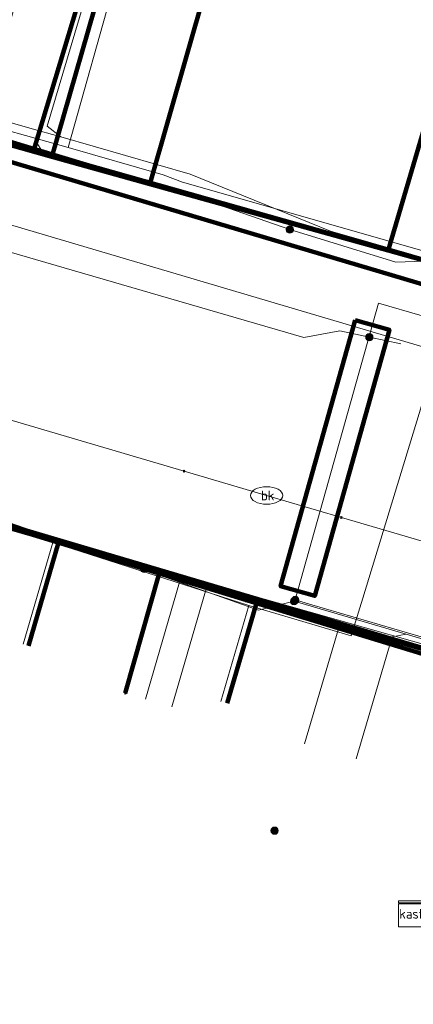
# Model space of a CAD drawing. Extents: x 152558 to 154479, y 462974 to 463683.
# Tile 316 of 638: x 154112 to 154124, y 463025 to 463055. Entities that reach past the tile are written whole.
import ezdxf
from ezdxf.enums import TextEntityAlignment as Align
from ezdxf.lldxf.tags import DXFTag

# ---------------------------------------------------------------- set-up
doc = ezdxf.new("R2010")
doc.units = 0
doc.header["$LTSCALE"] = 0.2
doc.layers.get('0').update_dxf_attribs({"linetype": 'CONTINUOUS'})
for name, color, linetype, lineweight in [('B-RO-KL-DATA_COAXIAAL_17_ZIGGO BV-G', 90, 'KL-DATA-N', 18), ('B-RO-KL-DATA_COAXIAAL_7_ZIGGO BV-G', 90, 'KL-DATA-N', 18), ('B-RO-KL-DATA_DUCT_ZIGGO BV-G', 90, 'CONTINUOUS', 100), ('B-RO-KL-DATA_HULPSTUK_KPN BV-S', 90, 'CONTINUOUS', 25), ('B-RO-KL-DATA_KABELBED_KPN BV-G', 90, 'CONTINUOUS', 100), ('B-RO-KL-DATA_KABELBED_ZIGGO BV-G', 90, 'CONTINUOUS', 100), ('B-RO-KL-DATA_REGGEFIBER OPERATOR BV-G', 90, 'KL-DATA-N', 18), ('B-RO-KL-ET_LS_400 V_STEDIN NETBEHEER BV-G', 190, 'KL-LS-N', 18), ('B-RO-KL-ET_LS_HULPSTUK_STEDIN NETBEHEER BV-S', 190, 'CONTINUOUS', 25), ('B-RO-KL-ET_LS_MANTELBUIS_PVC_125_STEDIN NETBEHEER BV-G', 190, 'CONTINUOUS', 100), ('B-RO-KL-ET_MS_10 KV_STEDIN NETBEHEER BV-G', 130, 'KL-MS-N', 18), ('B-RO-KL-ET_MS_HULPSTUK_STEDIN NETBEHEER BV-S', 130, 'CONTINUOUS', 25), ('B-RO-KL-ET_MS_MANTELBUIS_PVC_125_STEDIN NETBEHEER BV-G', 130, 'CONTINUOUS', 100), ('B-RO-KL-GAS_LD_KOPER_22_0.1 BAR_STEDIN NETBEHEER BV-G', 50, 'KL-GAS-LD-N', 18), ('B-RO-KL-GAS_LD_PE_32_0.1 BAR_STEDIN NETBEHEER BV-G', 50, 'KL-GAS-LD-N', 18), ('B-RO-KL-GAS_LD_PVC_110_0.1 BAR_STEDIN NETBEHEER BV-G', 50, 'KL-GAS-LD-N', 18), ('B-RO-KL-WATER_150_VITENS-G', 170, 'KL-WATER-N', 18), ('B-RO-KL-WATER_HULPSTUK_VITENS-S', 170, 'CONTINUOUS', 25), ('B-RO-KL-WATER_VITENS-S', 170, 'CONTINUOUS', 25)]:
    doc.layers.add(name, color=color, linetype=linetype, lineweight=lineweight)
doc.styles.add('NLCS-ISO', font='NLCS-ISO.ttf')
tags = doc.linetypes.add('KL-DATA-N', pattern='A,4,-1,[101,NLCS.SHX,S=0.5,R=0,X=0,Y=0],-1,4,-1,["D",Standard,S=1,R=0,X=-0.25,Y=-0.5],-1.5', length=12.5).pattern_tags.tags
tags[18] = DXFTag(74, 10)
tags = doc.linetypes.add('KL-GAS-LD-N', pattern='A,4,-1,[69,NLCS.SHX,S=0.5,R=0,X=0,Y=0],-1,4,-1,["L",Standard,S=1,R=0,X=0.25,Y=-0.5],-2', length=13).pattern_tags.tags
tags[18] = DXFTag(74, 10)
tags = doc.linetypes.add('KL-LS-N', pattern='A,4,-1,[103,NLCS.SHX,S=0.75,R=0,X=0,Y=0],-1,4,-1,["L",Standard,S=1,R=0,X=0,Y=-0.5],-2', length=13).pattern_tags.tags
tags[18] = DXFTag(74, 10)
tags = doc.linetypes.add('KL-MS-N', pattern='A,4,-1,[103,NLCS.SHX,S=0.75,R=0,X=0,Y=0],-1,4,-1,["M",Standard,S=1,R=0,X=0,Y=-0.5],-2', length=13).pattern_tags.tags
tags[18] = DXFTag(74, 10)
doc.linetypes.add('KL-WATER-N', pattern='A,7,-0.5,[168,NLCS.SHX,S=0.75,R=0,X=0.75,Y=0],-2', length=9.5)

# ---------------------------------------------------------------- blocks, each defined once
blk = doc.blocks.new('SKL-WTB_HULP_MOF-SO')
at = {"linetype": 'ByBlock', "lineweight": 18}
h = blk.add_hatch(color=0, dxfattribs=at)
h.dxf.hatch_style = 1
h.paths.add_polyline_path([(-0.5625, 0, 1), (0.5625, 0, 1)])
at = {"color": 0, "linetype": 'ByBlock', "lineweight": 18}
blk.add_circle((0, 0), 0.5625, dxfattribs=at)
at = {"color": 0, "linetype": 'ByBlock', "lineweight": 18, "style": 'NLCS-ISO', "flags": 1}
for tag, p in [('TYPE', (1.5, 0)), ('LABEL', (1.5, -1.5)), ('OMSCHRIJVING', (1.5, -3))]:
    blk.add_attdef(tag, p, '', height=1, dxfattribs=at)
blk = doc.blocks.new('SKL-WTB_HULP_KAST-SO')
at = {"color": 0, "linetype": 'ByBlock', "lineweight": 18}
for points in [[(-2, 2), (2, 2), (2, 1.68), (-2, 1.68)], [(-2, 1.52), (2, 1.52), (2, -2), (-2, -2)]]:
    blk.add_lwpolyline(points, close=True, dxfattribs=at)
at = {"color": 0, "linetype": 'ByBlock', "lineweight": 18, "style": 'NLCS-ISO'}
blk.add_text('kast', height=1.5, dxfattribs=at).set_placement((0, 0), align=Align.MIDDLE_CENTER)
at = {"color": 0, "linetype": 'ByBlock', "lineweight": 18, "style": 'NLCS-ISO', "flags": 1}
for tag, p in [('TYPE', (2.5, 0)), ('LABEL', (2.5, -1.5)), ('OMSCHRIJVING', (2.5, -3))]:
    blk.add_attdef(tag, p, '', height=1, dxfattribs=at)
blk = doc.blocks.new('SKL-WATER_BRANDKRAAN_BRANDPUT-SO')
at = {"color": 0, "linetype": 'ByBlock', "lineweight": 18}
blk.add_ellipse((0, 0), major_axis=(2.5, 0), ratio=0.54, dxfattribs=at)
at = {"color": 0, "linetype": 'ByBlock', "lineweight": 18, "style": 'NLCS-ISO'}
blk.add_text('bk', height=1.5, dxfattribs=at).set_placement((0.16, 0), align=Align.MIDDLE_CENTER)
blk = doc.blocks.new('SKL-WTB_HULP_OVERIG-SO')
at = {"color": 0, "linetype": 'ByBlock', "lineweight": 18}
for points in [[(-0.14, 0.14), (0.14, -0.14)], [(0.14, 0.14), (-0.14, -0.14)]]:
    blk.add_lwpolyline(points, dxfattribs=at)
at = {"color": 0, "linetype": 'ByBlock', "lineweight": 18, "style": 'NLCS-ISO', "flags": 1}
for tag, p in [('TYPE', (1.5, 0)), ('LABEL', (1.5, -1.5)), ('OMSCHRIJVING', (1.5, -3))]:
    blk.add_attdef(tag, p, '', height=1, dxfattribs=at)

msp = doc.modelspace()

# ---------------------------------------------------------------- linework, layer by layer
at = {"layer": 'B-RO-KL-DATA_COAXIAAL_17_ZIGGO BV-G', "flags": 128}
for points in [[(154120.958, 462987.819), (154120.001, 462988.092), (154120.028, 462988.188), (154120.055, 462988.284), (154120.083, 462988.38), (154120.138, 462988.573), (154119.942, 462988.629), (154115.31, 462989.247), (154114.779, 462989.398), (154117.263, 462997.747), (154117.277, 462997.795), (154117.353, 462998.048), (154118.486, 463001.854), (154119.86, 463003.272), (154120.988, 463004.21), (154121.556, 463004.721), (154121.981, 463005.428), (154129.22, 463033.412), (154129.153, 463033.787), (154128.861, 463034.161), (154128.4, 463034.481), (154130.728, 463033.802), (154132.44, 463033.303), (154132.972, 463033.148), (154133.217, 463033.077), (154133.554, 463032.979), (154134.362, 463035.752), (154135.133, 463043.855), (154135.128, 463043.856), (154126.108, 463046.44), (154100.207, 463054.123), (154097.399, 463054.694), (154067.442, 463063.942), (154067.032, 463064.437), (154066.649, 463064.812), (154066.348, 463065.256), (154066.14, 463065.75), (154066.035, 463066.276), (154066.035, 463066.813), (154066.141, 463067.338), (154067.908, 463073.246), (154068.235, 463074.339), (154068.378, 463074.818), (154069.069, 463077.126), (154069.557, 463078.757), (154071.085, 463083.865), (154073.364, 463091.552), (154074.202, 463094.379), (154075.223, 463097.823), (154075.892, 463100.08), (154076.49, 463102.097), (154076.747, 463102.964), (154077.918, 463106.914), (154078.281, 463108.137), (154078.839, 463110.019), (154078.979, 463110.486), (154080.627, 463115.995), (154082.046, 463120.735), (154082.419, 463121.982), (154084.628, 463129.363), (154085.76, 463133.145), (154087.15, 463137.791), (154087.208, 463137.986), (154089.173, 463144.55), (154090.892, 463150.296), (154091.248, 463151.484), (154093.273, 463158.25), (154093.961, 463160.549), (154094.978, 463163.947), (154097.098, 463171.032), (154098.485, 463175.667), (154099.623, 463179.468), (154099.852, 463180.234), (154101.902, 463187.084), (154102.176, 463188), (154102.218, 463188.14), (154102.339, 463188.546), (154103.573, 463192.668), (154104.95, 463197.267), (154105.35, 463198.604), (154105.692, 463199.745), (154106.347, 463201.907), (154107.668, 463206.268), (154109.986, 463213.926), (154112.009, 463220.604), (154112.984, 463224.011), (154113.107, 463224.444), (154113.176, 463224.684), (154113.245, 463224.924), (154113.314, 463225.164), (154113.383, 463225.404), (154113.752, 463226.697), (154114.681, 463229.943), (154114.925, 463230.798), (154115.069, 463231.3), (154116.966, 463237.403), (154117.855, 463240.265), (154118.861, 463243.503), (154119.375, 463245.238), (154120.117, 463247.745), (154120.83, 463250), (154121.727, 463252.934), (154122.93, 463256.871), (154124.576, 463262.255), (154124.763, 463262.888), (154125.681, 463266.002), (154128.19, 463274.512), (154129.486, 463278.909), (154129.801, 463279.979), (154130, 463280.653), (154130.509, 463282.378), (154132.517, 463289.187), (154133.79, 463293.506), (154135.205, 463298.304), (154138.408, 463309.168), (154140.696, 463316.923), (154141.004, 463317.969), (154142.06, 463321.549), (154143.28, 463325.687), (154145.538, 463333.347), (154147.832, 463332.656), (154150.74, 463331.14), (154156.152, 463328.32), (154158.551, 463327.07), (154162.502, 463324.904), (154162.629, 463324.835), (154162.853, 463324.712), (154163.126, 463325.209), (154163.171, 463325.292), (154163.868, 463326.562), (154165.89, 463330.249), (154166.058, 463330.556), (154166.153, 463330.729), (154166.421, 463331.217), (154166.541, 463331.436), (154166.649, 463331.633), (154166.661, 463331.655), (154166.781, 463331.874), (154167.43, 463331.512), (154167.876, 463331.244), (154168.284, 463330.999)], [(154068.811, 463074.173), (154068.235, 463074.339), (154067.908, 463073.246), (154066.141, 463067.338), (154066.035, 463066.813), (154066.035, 463066.276), (154066.14, 463065.75), (154066.348, 463065.256), (154066.649, 463064.812), (154067.032, 463064.437), (154067.482, 463064.145), (154067.959, 463063.997), (154071.968, 463062.748), (154078.179, 463060.814), (154079.712, 463060.37), (154084.243, 463059.058), (154087.109, 463058.228), (154092.907, 463056.549), (154100.234, 463054.427), (154100.84, 463054.258), (154103.757, 463053.444), (154105.202, 463053.041), (154110.689, 463051.511), (154113.003, 463050.866), (154116.037, 463050.02), (154123.342, 463047.982), (154123.416, 463047.961), (154135.356, 463044.63), (154137.787, 463043.952), (154138.149, 463043.851), (154138.39, 463043.784), (154138.901, 463043.641), (154140.798, 463043.112), (154141.278, 463042.97), (154149.25, 463040.612), (154149.314, 463040.594), (154149.472, 463041.144), (154149.6, 463041.107)]]:
    msp.add_lwpolyline(points, dxfattribs=at)
at = {"layer": 'B-RO-KL-DATA_COAXIAAL_7_ZIGGO BV-G', "flags": 128}
for points in [[(154149.6, 463041.107), (154149.472, 463041.144), (154149.314, 463040.594), (154149.25, 463040.612), (154141.278, 463042.97), (154140.798, 463043.112), (154138.901, 463043.641), (154138.39, 463043.784), (154138.149, 463043.851), (154137.787, 463043.952), (154135.356, 463044.63), (154123.416, 463047.961), (154123.342, 463047.982), (154116.037, 463050.02), (154113.003, 463050.866), (154110.689, 463051.511), (154105.202, 463053.041), (154103.757, 463053.444), (154103.782, 463053.532), (154105.475, 463059.449)], [(154149.6, 463041.107), (154149.472, 463041.144), (154149.314, 463040.594), (154149.25, 463040.612), (154141.278, 463042.97), (154140.798, 463043.112), (154138.901, 463043.641), (154138.39, 463043.784), (154138.149, 463043.851), (154137.787, 463043.952), (154135.356, 463044.63), (154123.416, 463047.961), (154123.342, 463047.982), (154116.037, 463050.02), (154113.003, 463050.866), (154110.689, 463051.511), (154105.202, 463053.041), (154105.225, 463053.122), (154106.913, 463059.018)], [(154149.6, 463041.107), (154149.472, 463041.144), (154149.314, 463040.594), (154149.25, 463040.612), (154141.278, 463042.97), (154140.798, 463043.112), (154138.901, 463043.641), (154138.39, 463043.784), (154138.149, 463043.851), (154137.787, 463043.952), (154135.356, 463044.63), (154123.416, 463047.961), (154123.342, 463047.982), (154116.037, 463050.02), (154113.003, 463050.866), (154110.689, 463051.511), (154110.705, 463051.567), (154112.375, 463057.399)], [(154149.6, 463041.107), (154149.472, 463041.144), (154149.314, 463040.594), (154149.25, 463040.612), (154141.278, 463042.97), (154140.798, 463043.112), (154138.901, 463043.641), (154138.39, 463043.784), (154138.149, 463043.851), (154137.787, 463043.952), (154135.356, 463044.63), (154123.416, 463047.961), (154123.342, 463047.982), (154116.037, 463050.02), (154113.003, 463050.866), (154113.016, 463050.911), (154114.678, 463056.716)], [(154149.6, 463041.107), (154149.472, 463041.144), (154149.314, 463040.594), (154149.25, 463040.612), (154141.278, 463042.97), (154140.798, 463043.112), (154138.901, 463043.641), (154138.39, 463043.784), (154138.149, 463043.851), (154137.787, 463043.952), (154135.356, 463044.63), (154123.416, 463047.961), (154123.342, 463047.982), (154116.037, 463050.02), (154116.046, 463050.052), (154117.762, 463056.045), (154118.513, 463055.823)], [(154149.6, 463041.107), (154149.472, 463041.144), (154149.314, 463040.594), (154149.25, 463040.612), (154141.278, 463042.97), (154140.798, 463043.112), (154138.901, 463043.641), (154138.39, 463043.784), (154138.149, 463043.851), (154137.787, 463043.952), (154135.356, 463044.63), (154123.416, 463047.961), (154125.037, 463053.469)], [(154149.6, 463041.107), (154149.472, 463041.144), (154149.314, 463040.594), (154149.25, 463040.612), (154146.039, 463029.341), (154145.105, 463029.613), (154143.576, 463030.058), (154134.638, 463032.663), (154134.247, 463032.777), (154133.554, 463032.979), (154133.217, 463033.077), (154132.972, 463033.148), (154132.44, 463033.303), (154130.728, 463033.802), (154128.4, 463034.481), (154128.275, 463034.517), (154127.556, 463034.726), (154119.355, 463037.116), (154116.178, 463038.042), (154114.782, 463038.449), (154113.206, 463038.918), (154109.278, 463040.086), (154108.167, 463036.284)], [(154149.6, 463041.107), (154149.472, 463041.144), (154149.314, 463040.594), (154149.25, 463040.612), (154146.039, 463029.341), (154145.105, 463029.613), (154143.576, 463030.058), (154134.638, 463032.663), (154134.247, 463032.777), (154133.554, 463032.979), (154133.217, 463033.077), (154132.972, 463033.148), (154132.44, 463033.303), (154130.728, 463033.802), (154128.4, 463034.481), (154128.275, 463034.517), (154127.556, 463034.726), (154119.355, 463037.116), (154116.178, 463038.042), (154114.782, 463038.449), (154113.206, 463038.918), (154112.272, 463035.72)], [(154149.6, 463041.107), (154149.472, 463041.144), (154149.314, 463040.594), (154149.25, 463040.612), (154146.039, 463029.341), (154145.105, 463029.613), (154143.576, 463030.058), (154134.638, 463032.663), (154134.247, 463032.777), (154133.554, 463032.979), (154133.217, 463033.077), (154132.972, 463033.148), (154132.44, 463033.303), (154130.728, 463033.802), (154128.4, 463034.481), (154128.275, 463034.517), (154127.556, 463034.726), (154119.355, 463037.116), (154118.428, 463033.945)]]:
    msp.add_lwpolyline(points, dxfattribs=at)
at = {"layer": 'B-RO-KL-DATA_DUCT_ZIGGO BV-G', "flags": 128}
for points in [[(154069.557, 463078.757), (154069.069, 463077.126), (154068.378, 463074.818), (154068.235, 463074.339), (154066.035, 463066.813), (154066.035, 463066.276), (154066.14, 463065.75), (154066.348, 463065.256), (154066.649, 463064.812), (154067.032, 463064.437), (154067.442, 463063.942), (154097.399, 463054.694), (154100.207, 463054.123), (154126.108, 463046.44), (154135.133, 463043.855), (154137.921, 463043.054), (154138.161, 463042.985)], [(154137.921, 463043.054), (154135.133, 463043.855), (154126.108, 463046.44), (154100.207, 463054.123), (154097.399, 463054.694), (154067.442, 463063.942), (154067.032, 463064.437), (154066.649, 463064.812), (154066.348, 463065.256), (154066.14, 463065.75), (154066.035, 463066.276), (154066.035, 463066.813), (154065.783, 463065.576), (154065.733, 463065.331), (154065.683, 463065.086)], [(154120.001, 462988.092), (154120.028, 462988.188), (154120.055, 462988.284), (154120.083, 462988.38), (154120.138, 462988.573), (154115.31, 462989.247), (154114.779, 462989.398), (154117.277, 462997.795), (154118.486, 463001.854), (154119.86, 463003.272), (154121.556, 463004.721), (154121.981, 463005.428), (154129.22, 463033.412), (154129.153, 463033.787), (154128.861, 463034.161), (154128.4, 463034.481), (154132.44, 463033.303), (154133.554, 463032.979), (154134.362, 463035.752), (154135.133, 463043.855), (154126.108, 463046.44), (154100.207, 463054.123)]]:
    msp.add_lwpolyline(points, dxfattribs=at)
at = {"layer": 'B-RO-KL-DATA_KABELBED_KPN BV-G', "flags": 128}
for points in [[(154114.187, 463056.862), (154112.44, 463051.086), (154110.67, 463051.586), (154110.584, 463051.611), (154110.569, 463051.615)], [(154068.364, 463052.173), (154072.002, 463051.101), (154073.208, 463050.749), (154074.067, 463050.498), (154084.048, 463047.583), (154094.587, 463044.505), (154096.16, 463044.045), (154096.632, 463043.905), (154103.813, 463041.778), (154133.395, 463033.016)], [(154110.67, 463051.586), (154112.44, 463051.086), (154126.027, 463047.246), (154126.309, 463047.162), (154126.483, 463047.111), (154126.66, 463047.074), (154126.84, 463047.054), (154127.021, 463047.049), (154127.202, 463047.061), (154127.381, 463047.088), (154127.557, 463047.13), (154127.728, 463047.188), (154127.894, 463047.261), (154128.053, 463047.347), (154128.204, 463047.448), (154128.345, 463047.561), (154128.476, 463047.686)], [(154106.992, 463040.808), (154115.859, 463038.103), (154116.329, 463037.96), (154134.11, 463032.535), (154135.603, 463032.084), (154135.898, 463031.995), (154143.032, 463029.842), (154147.072, 463028.623), (154147.595, 463028.465), (154149.852, 463027.784), (154150.262, 463027.809), (154150.67, 463027.86), (154150.763, 463027.872), (154151.869, 463027.968), (154152.979, 463027.966), (154153.608, 463027.897), (154154.231, 463027.785), (154154.267, 463027.774)], [(154115.859, 463038.103), (154116.329, 463037.96), (154115.275, 463034.258)]]:
    msp.add_lwpolyline(points, dxfattribs=at)
at = {"layer": 'B-RO-KL-DATA_KABELBED_ZIGGO BV-G', "flags": 128}
for points in [[(154135.133, 463043.855), (154126.108, 463046.44), (154100.207, 463054.123), (154097.399, 463054.694), (154067.442, 463063.942), (154067.032, 463064.437)], [(154114.678, 463056.716), (154113.003, 463050.866)], [(154116.037, 463050.02), (154117.762, 463056.045), (154118.513, 463055.823)], [(154123.416, 463047.961), (154125.037, 463053.469)], [(154113.003, 463050.866), (154110.689, 463051.511)], [(154116.037, 463050.02), (154113.003, 463050.866)], [(154123.416, 463047.961), (154116.037, 463050.02)], [(154141.278, 463042.97), (154123.416, 463047.961)], [(154109.278, 463040.086), (154113.206, 463038.918)], [(154112.272, 463035.72), (154113.206, 463038.918)], [(154113.206, 463038.918), (154119.355, 463037.116)], [(154118.428, 463033.945), (154119.355, 463037.116)], [(154119.355, 463037.116), (154128.275, 463034.517)]]:
    msp.add_lwpolyline(points, dxfattribs=at)
at = {"layer": 'B-RO-KL-DATA_REGGEFIBER OPERATOR BV-G', "flags": 128}
for points in [[(154113.508, 463051.149), (154114.984, 463056.404), (154115.045, 463056.607)], [(154110.267, 463052.059), (154113.508, 463051.149)], [(154113.508, 463051.149), (154116.444, 463050.306), (154117.047, 463050.076), (154125.33, 463047.716)], [(154119.107, 463036.97), (154122.277, 463036.035), (154122.631, 463037.196), (154125.19, 463045.587), (154125.705, 463047.621)], [(154109.5, 463039.944), (154113.034, 463038.923)], [(154112.114, 463035.771), (154113.034, 463038.923)], [(154113.034, 463038.923), (154119.107, 463036.97)], [(154118.239, 463034), (154119.107, 463036.97)]]:
    msp.add_lwpolyline(points, dxfattribs=at)
at = {"layer": 'B-RO-KL-ET_LS_400 V_STEDIN NETBEHEER BV-G', "flags": 128}
for points in [[(154064.513, 463062.148), (154065.633, 463061.791), (154067.54, 463064.368), (154073.739, 463062.499), (154077.959, 463061.227), (154081.902, 463060.039), (154086.761, 463058.574), (154091.621, 463057.109), (154093.439, 463056.561), (154100.347, 463054.81), (154101.7, 463054.401), (154105.642, 463053.208), (154109.861, 463051.931), (154113.526, 463050.822), (154114.977, 463050.383), (154118.81, 463049.294), (154128.784, 463046.459), (154131.017, 463054.628), (154135.641, 463071.539), (154137.484, 463077.908), (154143.917, 463076.002), (154145.297, 463075.655)], [(154066.315, 463062.628), (154067.559, 463064.31), (154069.898, 463063.605), (154071.621, 463063.086), (154079.203, 463060.8), (154088.433, 463058.018), (154093.427, 463056.513), (154095.001, 463056.114), (154100.334, 463054.762), (154103.741, 463053.731), (154105.271, 463053.268), (154112.722, 463051.013), (154114.963, 463050.335), (154128.819, 463046.397), (154135.689, 463071.525), (154137.518, 463077.846), (154143.901, 463075.954), (154145.283, 463075.607)], [(154066.907, 463062.158), (154092.804, 463054.351), (154125.788, 463044.601)], [(154114.148, 463056.873), (154112.507, 463051.339), (154112.722, 463051.013)], [(154120.502, 463037.103), (154119.403, 463036.823), (154116.956, 463037.694), (154116.282, 463037.929), (154110.382, 463039.985), (154108.694, 463040.573), (154107.074, 463041.089), (154104.68, 463041.916), (154102.846, 463042.375), (154101.145, 463042.801), (154099.301, 463043.263), (154097.67, 463043.671), (154094.859, 463044.375), (154093.548, 463044.703), (154091.562, 463045.315), (154086.842, 463046.769), (154084.326, 463047.545), (154080.627, 463048.685), (154079.866, 463048.92), (154077.648, 463049.603), (154077.153, 463049.755), (154075.324, 463050.319), (154073.576, 463050.846), (154072.073, 463051.289), (154069.146, 463052.068), (154068.199, 463052.32), (154066.937, 463052.656), (154065.666, 463052.994), (154065.161, 463053.128), (154060.928, 463054.253), (154058.794, 463054.832)], [(154120.54, 463037.144), (154123.116, 463046.33), (154125.824, 463045.552), (154126.016, 463045.516), (154126.212, 463045.519), (154126.404, 463045.56), (154126.583, 463045.637), (154126.745, 463045.748), (154126.882, 463045.888), (154126.988, 463046.052), (154127.06, 463046.233), (154127.619, 463048.161), (154127.908, 463048.369)], [(154115.899, 463034.076), (154116.956, 463037.694)], [(154124.644, 463027.386), (154125.593, 463027.121), (154125.641, 463027.157), (154127.267, 463034.872), (154126.952, 463035.211), (154123.981, 463036.083), (154120.502, 463037.103)], [(154124.63, 463027.338), (154125.603, 463027.066), (154125.686, 463027.129), (154127.321, 463034.887), (154126.979, 463035.255), (154121.052, 463036.994), (154120.54, 463037.144)], [(154122.422, 463032.219), (154123.54, 463036.003), (154123.981, 463036.083)]]:
    msp.add_lwpolyline(points, dxfattribs=at)
at = {"layer": 'B-RO-KL-ET_LS_MANTELBUIS_PVC_125_STEDIN NETBEHEER BV-G', "flags": 128}
msp.add_lwpolyline([(154122.398, 463045.807), (154120.086, 463037.566), (154121.146, 463037.27), (154123.458, 463045.511), (154122.398, 463045.807)], dxfattribs=at)
at = {"layer": 'B-RO-KL-ET_MS_10 KV_STEDIN NETBEHEER BV-G', "flags": 128}
for points in [[(154120.37, 463048.611), (154116.747, 463049.873), (154100.347, 463054.81), (154093.412, 463056.465), (154066.804, 463064.324), (154055.462, 463068.306), (154044.727, 463071.856), (154024.672, 463085.073), (153986.243, 463110.98), (153972.934, 463119.327), (153971.378, 463120.6), (153959.226, 463128.893), (153956.992, 463130.28), (153932.453, 463146.668), (153927.381, 463149.429), (153920.212, 463155.083), (153904.51, 463165.268), (153895.601, 463171.072), (153892.024, 463173.818), (153873.669, 463186.145), (153860.324, 463194.93), (153853.405, 463199.245), (153830.551, 463214.81), (153833.132, 463218.96), (153831.645, 463219.883)], [(154119.045, 463037.194), (154110.874, 463039.646), (154104.652, 463041.819), (154093.647, 463044.986), (154072.107, 463051.383), (154050.392, 463058.033), (154041.663, 463061.027), (154039.628, 463062.078), (154036.387, 463063.902), (154029.829, 463068.414), (154024.298, 463071.706), (153999.641, 463088.346), (153992.457, 463093.379), (153982.812, 463099.495), (153964.524, 463111.301), (153956.036, 463117.699), (153945.411, 463124.979), (153931.971, 463134.237), (153926.001, 463138.076), (153917.652, 463143.918), (153898.185, 463156.467), (153883.673, 463166.967), (153860.537, 463180.991), (153849.105, 463188.08), (153845.811, 463190.504)], [(154122.835, 463045.283), (154121.92, 463045.478), (154120.81, 463045.269), (154095.359, 463052.663), (154067.837, 463060.681), (154066.891, 463061.568), (154066.031, 463061.971)], [(154120.37, 463048.611), (154123.655, 463047.607), (154125.943, 463047.684)], [(154123.806, 463045.076), (154122.835, 463045.283)], [(154125.171, 463035.386), (154124.874, 463035.473), (154124.858, 463035.564), (154119.045, 463037.194)]]:
    msp.add_lwpolyline(points, dxfattribs=at)
at = {"layer": 'B-RO-KL-ET_MS_MANTELBUIS_PVC_125_STEDIN NETBEHEER BV-G', "flags": 128}
msp.add_lwpolyline([(154122.398, 463045.807), (154120.086, 463037.566), (154121.146, 463037.27), (154123.458, 463045.511), (154122.398, 463045.807)], dxfattribs=at)
at = {"layer": 'B-RO-KL-GAS_LD_KOPER_22_0.1 BAR_STEDIN NETBEHEER BV-G', "flags": 128}
msp.add_lwpolyline([(154114.34, 463056.817), (154112.855, 463051.811), (154113.278, 463051.481)], dxfattribs=at)
at = {"layer": 'B-RO-KL-GAS_LD_PE_32_0.1 BAR_STEDIN NETBEHEER BV-G', "flags": 128}
for points in [[(154116.715, 463033.837), (154117.834, 463037.668)], [(154120.825, 463032.691), (154121.95, 463036.499)]]:
    msp.add_lwpolyline(points, dxfattribs=at)
at = {"layer": 'B-RO-KL-GAS_LD_PVC_110_0.1 BAR_STEDIN NETBEHEER BV-G', "flags": 128}
for points in [[(153965.271, 463110.717), (153967.867, 463108.963), (153970.742, 463107.019), (153975.091, 463104.079), (153975.643, 463103.706), (153979.068, 463101.39), (153980.711, 463100.28), (153987.233, 463095.878), (153988.19, 463095.193), (153990.094, 463093.9), (153995.936, 463089.976), (154000.137, 463087.239), (154002.132, 463085.951), (154005.917, 463083.52), (154006.802, 463082.957), (154009.163, 463081.451), (154010.706, 463080.465), (154014.589, 463077.984), (154014.74, 463077.887), (154017.013, 463076.428), (154019.062, 463075.061), (154022.825, 463072.554), (154024.97, 463071.149), (154029.268, 463068.374), (154032.551, 463066.094), (154033.837, 463065.289), (154035.642, 463064.161), (154037.181, 463063.199), (154040.006, 463061.711), (154040.87, 463061.256), (154042.956, 463060.158), (154043.049, 463060.121), (154043.958, 463059.76), (154046.173, 463058.882), (154047.536, 463058.461), (154048.65, 463058.117), (154051.884, 463057.117), (154053.522, 463056.611), (154056.051, 463055.863), (154058.588, 463055.112), (154060.212, 463054.609), (154060.625, 463054.488), (154064.979, 463053.241), (154066.559, 463052.779), (154068.463, 463052.165), (154069.751, 463051.749), (154072.612, 463050.825), (154073.886, 463050.414), (154077.216, 463049.407), (154077.558, 463049.31), (154078.76, 463048.969), (154079.961, 463048.628), (154086.798, 463046.486), (154087.255, 463046.356), (154087.345, 463046.331), (154090.937, 463045.309), (154092.335, 463044.912), (154098.499, 463043.159), (154099.406, 463042.901), (154101.137, 463042.41), (154103.08, 463041.858), (154107.744, 463040.533), (154109.797, 463039.95), (154115.513, 463038.327), (154117.834, 463037.668), (154119.988, 463037.056), (154121.95, 463036.499), (154124.938, 463035.65)], [(154065.128, 463065.678), (154070.307, 463064.065), (154073.041, 463063.252), (154073.362, 463063.154), (154075.753, 463062.424), (154077.264, 463061.962), (154081.489, 463060.708), (154084.874, 463059.712), (154085.414, 463059.56), (154089.001, 463058.546), (154089.331, 463058.451), (154089.577, 463058.379), (154101.01, 463055.021), (154103.01, 463054.434), (154105.019, 463053.847), (154108.129, 463052.956), (154108.611, 463052.818), (154108.965, 463052.717), (154112.317, 463051.757), (154113.278, 463051.481), (154117.286, 463050.333), (154121.631, 463048.562), (154127.854, 463046.779)]]:
    msp.add_lwpolyline(points, dxfattribs=at)
at = {"layer": 'B-RO-KL-WATER_150_VITENS-G', "flags": 128}
for points in [[(154064.327, 463056.638), (154065.713, 463056.231), (154067.499, 463055.706), (154069.285, 463055.181), (154076.541, 463053.049), (154079.633, 463052.14), (154081.368, 463051.63), (154083.586, 463050.978), (154085.365, 463050.455), (154087.538, 463049.817), (154090.51, 463048.943), (154097.874, 463046.779), (154098.475, 463046.602), (154102.747, 463045.347), (154103.889, 463045.011), (154106.922, 463044.12), (154109.081, 463043.486), (154110.604, 463043.039), (154117.096, 463041.131), (154119.653, 463040.379)], [(154119.653, 463040.379), (154121.968, 463039.699), (154126.089, 463038.488)]]:
    msp.add_lwpolyline(points, dxfattribs=at)

# ---------------------------------------------------------------- block references
at = {"layer": 'B-RO-KL-DATA_HULPSTUK_KPN BV-S', "xscale": 0.2, "yscale": 0.2, "zscale": 0.2}
for name, p in [('SKL-WTB_HULP_MOF-SO', (154115.859, 463038.103)), ('SKL-WTB_HULP_OVERIG-SO', (154115.859, 463038.103)), ('SKL-WTB_HULP_OVERIG-SO', (154115.275, 463034.258)), ('SKL-WTB_HULP_MOF-SO', (154119.9, 463030))]:
    msp.add_blockref(name, p, dxfattribs=at)
at = {"layer": 'B-RO-KL-ET_LS_HULPSTUK_STEDIN NETBEHEER BV-S', "xscale": 0.2, "yscale": 0.2, "zscale": 0.2}
for name, p in [('SKL-WTB_HULP_MOF-SO', (154120.502, 463037.103)), ('SKL-WTB_HULP_MOF-SO', (154120.54, 463037.144)), ('SKL-WTB_HULP_KAST-SO', (154124.135, 463027.425))]:
    msp.add_blockref(name, p, dxfattribs=at)
at = {"layer": 'B-RO-KL-ET_MS_HULPSTUK_STEDIN NETBEHEER BV-S', "xscale": 0.2, "yscale": 0.2, "zscale": 0.2}
for p in [(154120.37, 463048.611), (154122.835, 463045.283), (154119.045, 463037.194)]:
    msp.add_blockref('SKL-WTB_HULP_MOF-SO', p, dxfattribs=at)
at = {"layer": 'B-RO-KL-WATER_HULPSTUK_VITENS-S', "xscale": 0.2, "yscale": 0.2, "zscale": 0.2}
for p in [(154117.096, 463041.131), (154121.968, 463039.699)]:
    msp.add_blockref('SKL-WTB_HULP_OVERIG-SO', p, dxfattribs=at)
at = {"layer": 'B-RO-KL-WATER_VITENS-S', "xscale": 0.2, "yscale": 0.2, "zscale": 0.2}
msp.add_blockref('SKL-WATER_BRANDKRAAN_BRANDPUT-SO', (154119.653, 463040.379), dxfattribs=at)

doc.saveas('drawing.dxf')
